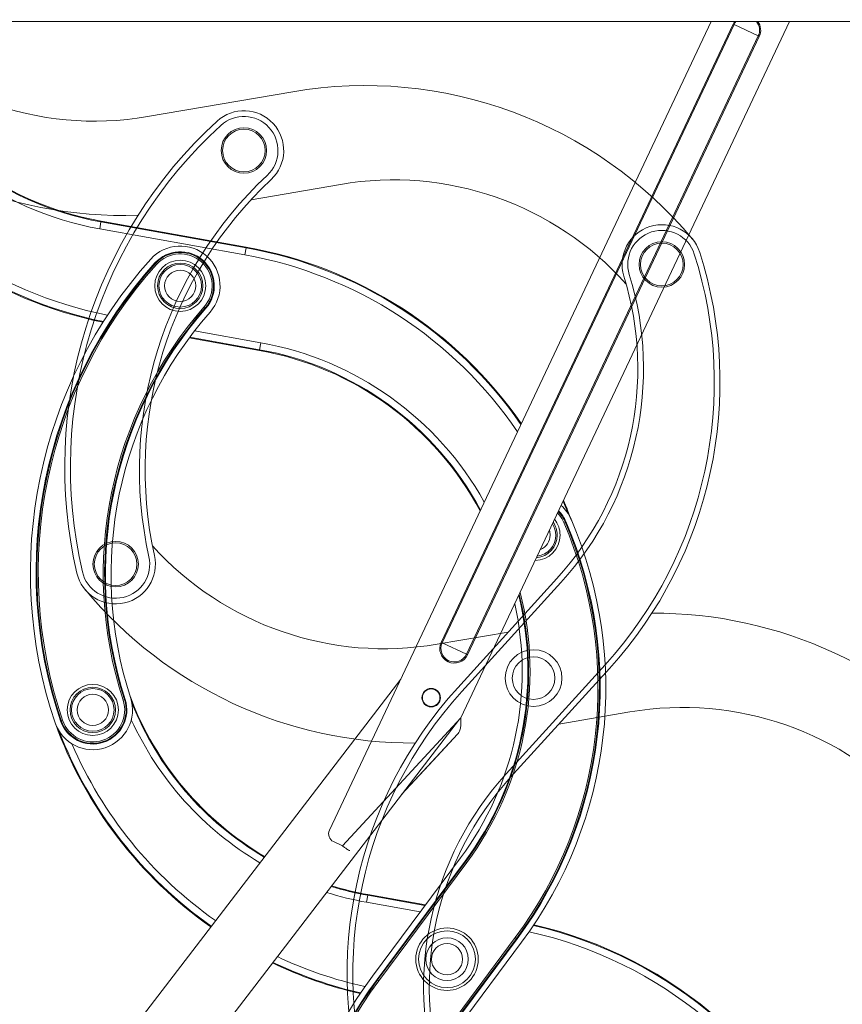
# Model space of a CAD drawing. Header units: inches. Extents: x 0 to 77643, y -44170 to 0.
# Tile 308 of 546: x 75586 to 75615, y -39672 to -39637. Entities that reach past the tile are written whole.
import ezdxf
from ezdxf.lldxf.tags import DXFTag

# ---------------------------------------------------------------- set-up
doc = ezdxf.new("R2010")
doc.units = ezdxf.units.IN
doc.header["$MEASUREMENT"] = 0
doc.layers.get('0').update_dxf_attribs({"lineweight": 0})
tags = doc.linetypes.add('HIDDEN2', pattern=[4.7625, 3.175, -1.5875]).pattern_tags.tags
tags[6:7] = [DXFTag(74, 4), DXFTag(75, 0), DXFTag(340, '0'), DXFTag(46, 0.0), DXFTag(50, 0.0), DXFTag(44, 0.0), DXFTag(45, 0.0)]
tags[4:5] = [DXFTag(74, 4), DXFTag(75, 0), DXFTag(340, '0'), DXFTag(46, 0.0), DXFTag(50, 0.0), DXFTag(44, 0.0), DXFTag(45, 0.0)]

msp = doc.modelspace()

# ---------------------------------------------------------------- linework, layer by layer
at = {"color": 7, "linetype": 'Continuous'}
for p, q in [((75563.49238, -39637.09816), (75681.89238, -39637.09816)), ((75596.73398, -39665.57549), (75610.16966, -39637.09816)), ((75600.67061, -39658.96045), (75610.94344, -39637.18686)), ((75610.97908, -39637.20368), (75600.70625, -39658.97727)), ((75612.93394, -39637.09816), (75601.36313, -39661.62284)), ((75610.97908, -39637.20368), (75610.94344, -39637.18686)), ((75611.83453, -39637.60728), (75610.97908, -39637.20368)), ((75601.56169, -39659.38087), (75611.83453, -39637.60728)), ((75611.87017, -39637.6241), (75601.59734, -39659.39769)), ((75611.83453, -39637.60728), (75611.87017, -39637.6241)), ((75588.6927, -39644.15439), (75588.64873, -39644.40034)), ((75588.69737, -39644.12831), (75588.6927, -39644.15439)), ((75588.6927, -39644.15439), (75593.80169, -39645.06787)), ((75588.69737, -39644.12831), (75593.80635, -39645.04179)), ((75593.75771, -39645.31382), (75588.64873, -39644.40034)), ((75593.80169, -39645.06787), (75593.75771, -39645.31382)), ((75593.80635, -39645.04179), (75593.80169, -39645.06787)), ((75590.61167, -39645.61931), (75590.59215, -39645.60175)), ((75590.61167, -39645.61931), (75590.64881, -39645.65274)), ((75592.32788, -39647.14639), (75592.3654, -39647.17939)), ((75592.3654, -39647.17939), (75592.38512, -39647.19672)), ((75591.98785, -39647.99143), (75594.31948, -39648.40832)), ((75594.27084, -39648.68035), (75591.80037, -39648.23863)), ((75594.27551, -39648.65427), (75591.81802, -39648.21487)), ((75594.31948, -39648.40832), (75594.27551, -39648.65427)), ((75594.27084, -39648.68035), (75594.27551, -39648.65427)), ((75604.98701, -39654.7364), (75605.03289, -39654.71662)), ((75605.057, -39654.70622), (75605.03289, -39654.71662)), ((75600.67061, -39658.96045), (75600.70625, -39658.97727)), ((75600.70625, -39658.97727), (75601.56169, -39659.38087)), ((75601.59734, -39659.39769), (75601.56169, -39659.38087)), ((75577.92685, -39688.06555), (75599.24455, -39660.25428)), ((75589.47269, -39660.99235), (75589.52021, -39660.97689)), ((75589.52021, -39660.97689), (75589.54517, -39660.96877)), ((75601.31006, -39661.66903), (75579.11301, -39690.62752)), ((75587.29237, -39661.71592), (75587.33971, -39661.69992)), ((75597.19881, -39666.12651), (75601.36313, -39661.62284)), ((75587.29237, -39661.71592), (75587.2675, -39661.72433)), ((75599.27804, -39664.32003), (75601.24803, -39662.1895)), ((75601.24803, -39662.1895), (75600.38757, -39663.12008)), ((75599.27804, -39664.32003), (75600.38757, -39663.12008)), ((75597.19881, -39666.12651), (75596.87729, -39665.97482)), ((75601.34798, -39666.55014), (75598.24981, -39670.71398)), ((75601.50853, -39666.66961), (75598.41036, -39670.83344)), ((75601.52959, -39666.68528), (75598.43142, -39670.84911)), ((75598.47151, -39670.87894), (75601.56968, -39666.71511)), ((75601.50853, -39666.66961), (75601.52959, -39666.68528)), ((75601.52959, -39666.68528), (75601.56968, -39666.71511)), ((75598.08386, -39667.8671), (75598.03988, -39668.11304)), ((75598.08852, -39667.84102), (75598.08386, -39667.8671)), ((75598.08386, -39667.8671), (75600.09987, -39668.22756)), ((75598.08852, -39667.84102), (75600.11754, -39668.2038)), ((75599.93319, -39668.45157), (75598.03988, -39668.11304)), ((75603.27901, -39669.35513), (75600.18084, -39673.51896)), ((75600.22092, -39673.54879), (75603.3191, -39669.38496)), ((75600.24199, -39673.56446), (75603.34016, -39669.40063)), ((75600.40254, -39673.68393), (75603.50071, -39669.52009)), ((75603.27901, -39669.35513), (75603.3191, -39669.38496)), ((75603.34016, -39669.40063), (75603.3191, -39669.38496)), ((75598.41036, -39670.83344), (75598.43142, -39670.84911)), ((75598.43142, -39670.84911), (75598.47151, -39670.87894))]:
    msp.add_line(p, q, dxfattribs=at)
at = {"color": 7, "linetype": 'HIDDEN2'}
for p, q in [((75590.33089, -39640.44776), (75595.44605, -39639.56951)), ((75597.12015, -39642.83329), (75593.97516, -39643.37327)), ((75604.73843, -39656.7154), (75601.25032, -39660.55848)), ((75604.88662, -39656.84989), (75601.39851, -39660.69298)), ((75600.52673, -39659.02671), (75603.03084, -39658.59677)), ((75602.9561, -39663.58905), (75606.44421, -39659.74597)), ((75603.10428, -39663.72355), (75606.59239, -39659.88047)), ((75607.31599, -39661.41224), (75604.81188, -39661.84218))]:
    msp.add_line(p, q, dxfattribs=at)
for centre, radius in [((75593.72552, -39641.64053), 0.8), ((75593.72552, -39641.64053), 0.75), ((75608.438, -39645.65368), 0.8), ((75608.438, -39645.65368), 0.75), ((75589.20888, -39656.20632), 0.8), ((75589.20888, -39656.20632), 0.75), ((75603.92136, -39660.21947), 1), ((75603.92136, -39660.21947), 0.75)]:
    msp.add_circle(centre, radius, dxfattribs=at)
at = {"color": 7, "linetype": 'Continuous'}
for centre, radius in [((75591.48411, -39646.40433), 0.9), ((75591.48411, -39646.40433), 0.8), ((75591.48411, -39646.40433), 0.75), ((75591.48411, -39646.40433), 0.55), ((75588.40419, -39661.34008), 0.9), ((75588.40419, -39661.34008), 0.8), ((75588.40419, -39661.34008), 0.75), ((75600.31798, -39660.90859), 0.325), ((75600.31798, -39660.90859), 0.31), ((75588.40419, -39661.34008), 0.55), ((75600.87526, -39670.11703), 1.1), ((75600.87526, -39670.11703), 1), ((75600.87526, -39670.11703), 0.75), ((75600.87526, -39670.11703), 0.55)]:
    msp.add_circle(centre, radius, dxfattribs=at)
at = {"color": 7, "linetype": 'HIDDEN2'}
for centre, radius, start, end in [((75588.46947, -39629.6064), 11, 220.304703, 279.742499), ((75589.46668, -39628.92787), 15, 219.767173, 272.036444), ((75597.98436, -39654.35318), 15, 39.767173, 99.742499), ((75593.72552, -39641.64053), 1.4, 313.093782, 132.442942), ((75593.72552, -39641.64053), 1.19988, 313.093782, 132.442942), ((75603.91584, -39652.78357), 16.5, 132.442942, 193.101251), ((75603.91584, -39652.78357), 16.29988, 132.442942, 193.101251), ((75604.24671, -39652.88617), 14.20012, 133.093782, 192.450411), ((75604.24671, -39652.88617), 14, 133.093782, 192.450411), ((75598.98157, -39653.67465), 11, 41.798749, 99.742499), ((75608.438, -39645.65368), 1.4, 17.747422, 197.209892), ((75608.438, -39645.65368), 1.19988, 17.747422, 197.209892), ((75595.48523, -39649.79925), 14.79988, 317.772097, 17.747422), ((75595.48523, -39649.79925), 15, 317.772097, 17.747422), ((75596.59318, -39649.3225), 11, 317.772097, 17.209892), ((75596.59318, -39649.3225), 11.20012, 317.772097, 17.209892), ((75598.66531, -39648.18535), 11, 222.108506, 279.742499), ((75589.20888, -39656.20632), 1.4, 193.101251, 12.450411), ((75589.20888, -39656.20632), 1.19988, 193.101251, 12.450411), ((75599.66252, -39647.50682), 15, 219.767173, 270.34885), ((75608.1802, -39672.93213), 15, 39.767173, 90.34885), ((75612.35749, -39670.6397), 15, 137.772097, 197.747422), ((75612.35749, -39670.6397), 14.79988, 137.772097, 197.747422), ((75609.17741, -39672.2536), 11, 41.798749, 99.742499), ((75611.24953, -39671.11645), 11.20012, 137.772097, 197.209892), ((75611.24953, -39671.11645), 11, 137.772097, 197.209892)]:
    msp.add_arc(centre, radius, start, end, dxfattribs=at)
at = {"color": 7, "linetype": 'Continuous'}
for centre, radius, start, end in [((75611.4068, -39637.40548), 0.51235, 143.142989, 154.741945), ((75611.4068, -39637.40548), 0.47294, 139.473095, 154.741945), ((75611.4068, -39637.40548), 0.47294, 334.741945, 40.526905), ((75611.4068, -39637.40548), 0.51235, 334.741945, 36.857011), ((75590.63346, -39633.30003), 11.27634, 205.183856, 259.862676), ((75590.63346, -39633.30003), 11.0265, 204.366948, 259.862676), ((75590.63346, -39633.30003), 11, 204.277691, 259.862676), ((75591.80198, -39633.00103), 14.72366, 211.876731, 258.718792), ((75591.80198, -39633.00103), 14.9735, 214.130389, 258.341239), ((75591.80198, -39633.00103), 15, 214.353728, 258.303037), ((75591.48411, -39646.40433), 1.4, 318.669989, 138.019149), ((75591.16623, -39659.80762), 14.9735, 34.698547, 79.862676), ((75591.16623, -39659.80762), 15, 34.757063, 79.862676), ((75591.48411, -39646.40433), 1.19988, 318.669989, 138.019149), ((75591.48411, -39646.40433), 1.17363, 318.669989, 138.019149), ((75591.48411, -39646.40433), 1.12366, 318.669989, 138.019149), ((75591.16623, -39659.80762), 14.72366, 34.134616, 79.862676), ((75602.70897, -39656.50445), 16.5, 138.019149, 198.677458), ((75602.70897, -39656.50445), 16.29988, 138.019149, 198.677458), ((75602.70897, -39656.50445), 16.27363, 138.019149, 198.677458), ((75602.70897, -39656.50445), 16.22366, 138.019149, 198.677458), ((75603.04825, -39656.57441), 14.27634, 138.669989, 198.026618), ((75603.04825, -39656.57441), 14.22637, 138.669989, 198.026618), ((75603.04825, -39656.57441), 14.20012, 138.669989, 198.026618), ((75603.04825, -39656.57441), 14, 138.669989, 198.026618), ((75592.33475, -39659.50863), 11.27634, 29.122382, 79.862676), ((75592.33475, -39659.50863), 11, 28.084344, 79.862676), ((75592.33475, -39659.50863), 11.0265, 28.186736, 79.862676), ((75591.16623, -39659.80762), 14.9735, 20.97577, 22.858506), ((75591.16623, -39659.80762), 15, 20.047752, 22.949194), ((75603.95517, -39655.18129), 1.12366, 23.323629, 43.650516), ((75603.95517, -39655.18129), 1.17363, 23.323629, 44.588496), ((75603.95517, -39655.18129), 1.19988, 23.323629, 45.047884), ((75603.95517, -39655.18129), 1.4, 23.323629, 47.954274), ((75591.46652, -39660.56585), 14.72366, 323.348303, 23.323629), ((75591.46652, -39660.56585), 14.77363, 323.348303, 23.323629), ((75591.46652, -39660.56585), 14.79988, 323.348303, 23.323629), ((75591.46652, -39660.56585), 15, 323.348303, 23.323629), ((75603.95517, -39655.18129), 0.8, 0, 34.381038), ((75603.95517, -39655.18129), 0.9, 0, 38.044152), ((75603.95517, -39655.18129), 0.55, 0, 17.418422), ((75603.95517, -39655.18129), 0.75, 0, 32.116729), ((75603.95517, -39655.18129), 0.9, 271.439738, 0), ((75603.95517, -39655.18129), 0.8, 275.102852, 0), ((75603.95517, -39655.18129), 0.75, 277.367161, 0), ((75603.95517, -39655.18129), 0.55, 292.065468, 0), ((75592.5229, -39659.9837), 11.27634, 323.348303, 14.29489), ((75592.5229, -39659.9837), 11.20012, 323.348303, 13.820385), ((75592.5229, -39659.9837), 11.22637, 323.348303, 13.985082), ((75592.5229, -39659.9837), 11, 323.348303, 12.518427), ((75601.13397, -39659.17907), 0.51235, 154.741945, 334.741945), ((75601.13397, -39659.17907), 0.47294, 154.741945, 334.741945), ((75588.40419, -39661.34008), 1.4, 198.677458, 18.026618), ((75588.40419, -39661.34008), 1.19988, 198.677458, 18.026618), ((75588.40419, -39661.34008), 1.17363, 198.677458, 18.026618), ((75588.40419, -39661.34008), 1.12366, 198.677458, 18.026618), ((75600.02461, -39657.01274), 11, 200.576589, 239.594106), ((75600.02461, -39657.01274), 11.0265, 201.753196, 239.577044), ((75600.02461, -39657.01274), 11.27634, 204.472105, 239.420124), ((75601.19313, -39656.71374), 15, 199.88735, 234.850025), ((75601.19313, -39656.71374), 14.9735, 200.97577, 234.854134), ((75601.19313, -39656.71374), 14.72366, 203.269149, 234.893605), ((75597.0053, -39665.7035), 0.3, 154.741945, 244.741945), ((75600.02461, -39657.01274), 11.0265, 252.981323, 259.862676), ((75600.02461, -39657.01274), 11, 253.032798, 259.862676), ((75600.02461, -39657.01274), 11.27634, 252.508614, 259.862676), ((75600.55739, -39683.52033), 14.9735, 20.97577, 77.027268), ((75600.55739, -39683.52033), 15, 20.047752, 76.988709), ((75600.55739, -39683.52033), 14.72366, 23.269149, 77.409315), ((75601.19313, -39656.71374), 14.72366, 244.713072, 257.409315), ((75601.19313, -39656.71374), 15, 244.485265, 256.988709), ((75601.19313, -39656.71374), 14.9735, 244.506734, 257.027268), ((75610.28399, -39679.66821), 15, 143.348303, 203.323629), ((75610.28399, -39679.66821), 14.79988, 143.348303, 203.323629), ((75610.28399, -39679.66821), 14.77363, 143.348303, 203.323629), ((75610.28399, -39679.66821), 14.72366, 143.348303, 203.323629)]:
    msp.add_arc(centre, radius, start, end, dxfattribs=at)
for points in [[(75601.36313, -39661.62284), (75601.36403, -39661.67976), (75601.36491, -39661.73666), (75601.3623, -39661.84643), (75601.35879, -39661.89928), (75601.34367, -39661.99748), (75601.33205, -39662.04283), (75601.29821, -39662.12372), (75601.27599, -39662.15926), (75601.24803, -39662.1895)], [(75601.36313, -39661.62284), (75601.36403, -39661.67975), (75601.36491, -39661.73666), (75601.3623, -39661.84643), (75601.35879, -39661.89928), (75601.34367, -39661.99748), (75601.33205, -39662.04283), (75601.29821, -39662.12372), (75601.27599, -39662.15927), (75601.24803, -39662.1895)], [(75597.45258, -39666.29424), (75597.4498, -39666.29725), (75597.44128, -39666.29495), (75597.41364, -39666.28054), (75597.39452, -39666.26844), (75597.34816, -39666.23673), (75597.32093, -39666.21713), (75597.26206, -39666.17384), (75597.23045, -39666.15019), (75597.19881, -39666.12651)]]:
    msp.add_open_spline(points, degree=3, knots=[0, 0, 0, 0, 0.25, 0.25, 0.5, 0.5, 0.75, 0.75, 1, 1, 1, 1], dxfattribs=at)

doc.saveas('drawing.dxf')
